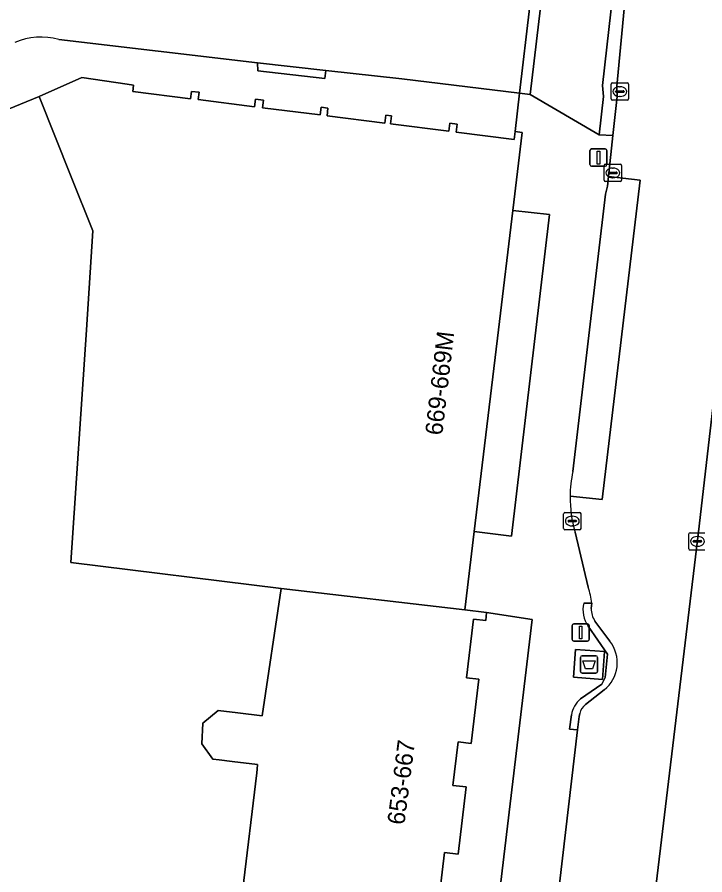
# Model space of a CAD drawing. Extents: x 160856 to 161310, y 384024 to 384878.
# Drawn here: x 161232.11 to 161271.83, y 384718.5 to 384768.07 of the extents above; entities that cross this region are included whole.
import ezdxf

# ---------------------------------------------------------------- set-up
doc = ezdxf.new("R2010")
doc.units = 0
for name, color, linetype in [('IMGEO_Afval_apart_plaats', 7, 'Continuous'), ('IMGEO_Brandkraan', 7, 'Continuous'), ('IMGEO_Erf', 7, 'Continuous'), ('IMGEO_Kolk', 7, 'Continuous'), ('IMGEO_Lichtmast', 7, 'Continuous'), ('IMGEO_Pand', 7, 'Continuous'), ('IMGEO_Pand_nummerreeks', 7, 'Continuous'), ('IMGEO_Parkeervlak_open', 7, 'Continuous'), ('IMGEO_Rijbaan_lokaal_open', 7, 'Continuous'), ('IMGEO_Voetpad_gesloten', 7, 'Continuous'), ('IMGEO_Voetpad_open', 7, 'Continuous')]:
    doc.layers.add(name, color=color, linetype=linetype)

msp = doc.modelspace()

# ---------------------------------------------------------------- linework, layer by layer
at = {"layer": 'IMGEO_Afval_apart_plaats'}
for p, q in [((161264.646, 384730.26), (161264.646, 384731.06)), ((161264.646, 384731.06), (161264.646, 384730.26)), ((161264.746, 384731.16), (161265.536, 384731.16)), ((161265.536, 384731.16), (161264.746, 384731.16)), ((161265.636, 384731.06), (161265.636, 384730.26)), ((161265.636, 384730.26), (161265.636, 384731.06)), ((161265.536, 384730.16), (161264.746, 384730.16)), ((161264.746, 384730.16), (161265.536, 384730.16))]:
    msp.add_line(p, q, dxfattribs=at)
msp.add_lwpolyline([(161264.789, 384730.874), (161265.493, 384730.874), (161265.344, 384730.404), (161264.938, 384730.404), (161264.789, 384730.874)], dxfattribs=at)
for centre, start, end in [((161264.746, 384731.06), 90, 180), ((161264.746, 384731.06), 90, 180), ((161265.536, 384731.06), 0, 90), ((161265.536, 384731.06), 360, 90), ((161264.746, 384730.26), 180, 270), ((161264.746, 384730.26), 180, 270), ((161265.536, 384730.26), 270, 0), ((161265.536, 384730.26), 270, 0)]:
    msp.add_arc(centre, 0.1, start, end, dxfattribs=at)
at = {"layer": 'IMGEO_Brandkraan'}
for p, q in [((161266.496, 384764.265), (161267.348, 384764.265)), ((161266.421, 384763.339), (161266.421, 384764.191)), ((161266.68, 384763.759), (161266.68, 384763.771)), ((161266.723, 384763.808), (161267.121, 384763.808)), ((161266.909, 384764.045), (161266.934, 384764.045)), ((161267.164, 384763.771), (161267.164, 384763.759)), ((161267.422, 384764.191), (161267.422, 384763.339)), ((161267.348, 384763.265), (161266.496, 384763.265)), ((161267.118, 384763.722), (161266.72, 384763.722)), ((161266.932, 384763.485), (161266.907, 384763.485))]:
    msp.add_line(p, q, dxfattribs=at)
for points in [[(161266.496, 384764.265), (161267.348, 384764.265)], [(161266.421, 384763.339), (161266.421, 384764.191)], [(161267.422, 384764.191), (161267.422, 384763.339)], [(161267.348, 384763.265), (161266.496, 384763.265)]]:
    msp.add_lwpolyline(points, dxfattribs=at)
for centre, radius, start, end in [((161266.498, 384764.189), 0.0765, 91.552, 178.448), ((161266.498, 384764.189), 0.0765, 91.552, 178.448), ((161267.346, 384764.189), 0.0765, 1.552, 88.448), ((161267.346, 384764.189), 0.0765, 1.552, 88.448), ((161266.72, 384763.768), 0.0403, 85.8775, 175.7526), ((161266.717, 384763.758), 0.0366, 178.938, 274.7102), ((161267.121, 384763.765), 0.043, 264.8664, 352.4533), ((161267.125, 384763.77), 0.0386, 1.7309, 96.639), ((161266.498, 384763.341), 0.0765, 181.552, 268.448), ((161266.498, 384763.341), 0.0765, 181.552, 268.448), ((161267.346, 384763.341), 0.0765, 271.552, 358.448), ((161267.346, 384763.341), 0.0765, 271.552, 358.448)]:
    msp.add_arc(centre, radius, start, end, dxfattribs=at)
for centre, major_axis, ratio, start_param, end_param in [((161266.908, 384763.765), (-0.387, 0.002), 0.722429, 4.712389, 7.853982), ((161266.933, 384763.765), (-0.39, 0.002), 0.717154, 1.570796, 4.712389)]:
    msp.add_ellipse(centre, major_axis=major_axis, ratio=ratio, start_param=start_param, end_param=end_param, dxfattribs=at)
at = {"layer": 'IMGEO_Erf'}
for points in [[(161245.129, 384717.542), (161245.945, 384724.4), (161245.971, 384724.619), (161246.002, 384724.878), (161244.524, 384725.054), (161243.779, 384725.143), (161243.418, 384725.186), (161242.778, 384726.07), (161242.83, 384727.267), (161243.727, 384727.991), (161244.857, 384727.857), (161246.272, 384727.689), (161247.367, 384735.059), (161235.216, 384736.556), (161236.108, 384750), (161236.487, 384755.709), (161235.239, 384758.83), (161233.382, 384763.472), (161225.578, 384760.275)], [(161255.607, 384680.798), (161261.851, 384733.265), (161259.227, 384733.66), (161259.172, 384733.199), (161258.47, 384733.282), (161258.067, 384729.895), (161258.781, 384729.81), (161258.339, 384726.094), (161257.582, 384726.184), (161257.283, 384723.674), (161258.041, 384723.584), (161257.579, 384719.707), (161256.796, 384719.8), (161256.39, 384716.384)]]:
    msp.add_lwpolyline(points, dxfattribs=at)
at = {"layer": 'IMGEO_Kolk'}
for p, q in [((161266.015, 384758.639), (161266.015, 384759.491)), ((161266.09, 384759.565), (161266.942, 384759.565)), ((161266.503, 384759.345), (161266.528, 384759.345)), ((161267.016, 384759.491), (161267.016, 384758.639)), ((161266.274, 384759.059), (161266.274, 384759.071)), ((161266.712, 384759.022), (161266.314, 384759.022)), ((161266.317, 384759.108), (161266.715, 384759.108)), ((161266.758, 384759.071), (161266.758, 384759.059)), ((161266.942, 384758.565), (161266.09, 384758.565)), ((161266.526, 384758.785), (161266.501, 384758.785)), ((161263.677, 384738.521), (161263.677, 384739.373)), ((161263.752, 384739.447), (161264.604, 384739.447)), ((161263.979, 384738.99), (161264.377, 384738.99)), ((161264.165, 384739.227), (161264.19, 384739.227)), ((161264.678, 384739.373), (161264.678, 384738.521)), ((161263.936, 384738.941), (161263.936, 384738.953)), ((161264.374, 384738.904), (161263.976, 384738.904)), ((161264.188, 384738.667), (161264.163, 384738.667)), ((161264.42, 384738.953), (161264.42, 384738.941)), ((161264.604, 384738.447), (161263.752, 384738.447)), ((161270.904, 384737.348), (161270.904, 384738.2)), ((161270.979, 384738.274), (161271.831, 384738.274)), ((161271.392, 384738.054), (161271.417, 384738.054)), ((161271.163, 384737.768), (161271.163, 384737.78)), ((161271.601, 384737.731), (161271.203, 384737.731)), ((161271.206, 384737.817), (161271.604, 384737.817)), ((161271.415, 384737.494), (161271.39, 384737.494)), ((161271.647, 384737.78), (161271.647, 384737.768)), ((161271.831, 384737.274), (161270.979, 384737.274))]:
    msp.add_line(p, q, dxfattribs=at)
for points in [[(161266.015, 384758.639), (161266.015, 384759.491)], [(161266.09, 384759.565), (161266.942, 384759.565)], [(161267.016, 384759.491), (161267.016, 384758.639)], [(161266.942, 384758.565), (161266.09, 384758.565)], [(161263.677, 384738.521), (161263.677, 384739.373)], [(161263.752, 384739.447), (161264.604, 384739.447)], [(161264.678, 384739.373), (161264.678, 384738.521)], [(161264.604, 384738.447), (161263.752, 384738.447)], [(161270.904, 384737.348), (161270.904, 384738.2)], [(161270.979, 384738.274), (161271.831, 384738.274)], [(161271.831, 384737.274), (161270.979, 384737.274)]]:
    msp.add_lwpolyline(points, dxfattribs=at)
for centre, radius, start, end in [((161266.092, 384759.489), 0.0765, 91.552, 178.448), ((161266.092, 384759.489), 0.0765, 91.552, 178.448), ((161266.94, 384759.489), 0.0765, 1.552, 88.448), ((161266.94, 384759.489), 0.0765, 1.552, 88.448), ((161266.314, 384759.068), 0.0403, 85.8775, 175.7526), ((161266.311, 384759.058), 0.0366, 178.938, 274.7102), ((161266.715, 384759.065), 0.043, 264.8664, 352.4533), ((161266.719, 384759.07), 0.0386, 1.7309, 96.639), ((161266.092, 384758.641), 0.0765, 181.552, 268.448), ((161266.092, 384758.641), 0.0765, 181.552, 268.448), ((161266.94, 384758.641), 0.0765, 271.552, 358.448), ((161266.94, 384758.641), 0.0765, 271.552, 358.448), ((161263.754, 384739.371), 0.0765, 91.552, 178.448), ((161263.754, 384739.371), 0.0765, 91.552, 178.448), ((161263.976, 384738.95), 0.0403, 85.8775, 175.7526), ((161264.381, 384738.952), 0.0386, 1.7309, 96.639), ((161264.602, 384739.371), 0.0765, 1.552, 88.448), ((161264.602, 384739.371), 0.0765, 1.552, 88.448), ((161263.754, 384738.523), 0.0765, 181.552, 268.448), ((161263.754, 384738.523), 0.0765, 181.552, 268.448), ((161263.973, 384738.94), 0.0366, 178.938, 274.7102), ((161264.377, 384738.947), 0.043, 264.8664, 352.4533), ((161264.602, 384738.523), 0.0765, 271.552, 358.448), ((161264.602, 384738.523), 0.0765, 271.552, 358.448), ((161270.981, 384738.198), 0.0765, 91.552, 178.448), ((161270.981, 384738.198), 0.0765, 91.552, 178.448), ((161271.203, 384737.777), 0.0403, 85.8775, 175.7526), ((161271.2, 384737.767), 0.0366, 178.938, 274.7102), ((161271.604, 384737.774), 0.043, 264.8664, 352.4533), ((161271.608, 384737.779), 0.0386, 1.7309, 96.639), ((161270.981, 384737.35), 0.0765, 181.552, 268.448), ((161270.981, 384737.35), 0.0765, 181.552, 268.448)]:
    msp.add_arc(centre, radius, start, end, dxfattribs=at)
for centre, major_axis, ratio, start_param, end_param in [((161266.502, 384759.065), (-0.387, 0.002), 0.722429, 4.712389, 7.853982), ((161266.527, 384759.065), (-0.39, 0.002), 0.717154, 1.570796, 4.712389), ((161264.164, 384738.947), (-0.387, 0.002), 0.722429, 4.712389, 7.853982), ((161264.189, 384738.947), (-0.39, 0.002), 0.717154, 1.570796, 4.712389), ((161271.391, 384737.774), (-0.387, 0.002), 0.722429, 4.712389, 7.853982), ((161271.416, 384737.774), (-0.39, 0.002), 0.717154, 1.570796, 4.712389)]:
    msp.add_ellipse(centre, major_axis=major_axis, ratio=ratio, start_param=start_param, end_param=end_param, dxfattribs=at)
at = {"layer": 'IMGEO_Lichtmast'}
for p, q in [((161265.189, 384759.554), (161265.189, 384760.354)), ((161265.189, 384760.354), (161265.189, 384759.554)), ((161265.289, 384760.454), (161266.079, 384760.454)), ((161266.079, 384760.454), (161265.289, 384760.454)), ((161266.179, 384760.354), (161266.179, 384759.554)), ((161266.179, 384759.554), (161266.179, 384760.354)), ((161266.079, 384759.454), (161265.289, 384759.454)), ((161265.289, 384759.454), (161266.079, 384759.454)), ((161264.164, 384732.107), (161264.164, 384732.907)), ((161264.164, 384732.907), (161264.164, 384732.107)), ((161264.264, 384733.007), (161265.054, 384733.007)), ((161265.054, 384733.007), (161264.264, 384733.007)), ((161265.154, 384732.907), (161265.154, 384732.107)), ((161265.154, 384732.107), (161265.154, 384732.907)), ((161265.054, 384732.007), (161264.264, 384732.007)), ((161264.264, 384732.007), (161265.054, 384732.007))]:
    msp.add_line(p, q, dxfattribs=at)
for points in [[(161265.609, 384760.329), (161265.759, 384760.329), (161265.759, 384759.579), (161265.609, 384759.579), (161265.609, 384760.329)], [(161264.584, 384732.882), (161264.734, 384732.882), (161264.734, 384732.132), (161264.584, 384732.132), (161264.584, 384732.882)]]:
    msp.add_lwpolyline(points, dxfattribs=at)
for centre, start, end in [((161265.289, 384760.354), 90, 180), ((161265.289, 384760.354), 90, 180), ((161266.079, 384760.354), 0, 90), ((161266.079, 384760.354), 360, 90), ((161265.289, 384759.554), 180, 270), ((161265.289, 384759.554), 180, 270), ((161266.079, 384759.554), 270, 0), ((161266.079, 384759.554), 270, 0), ((161264.264, 384732.907), 90, 180), ((161264.264, 384732.907), 90, 180), ((161265.054, 384732.907), 0, 90), ((161265.054, 384732.907), 360, 90), ((161264.264, 384732.107), 180, 270), ((161264.264, 384732.107), 180, 270), ((161265.054, 384732.107), 270, 0), ((161265.054, 384732.107), 270, 0)]:
    msp.add_arc(centre, 0.1, start, end, dxfattribs=at)
at = {"layer": 'IMGEO_Pand'}
msp.add_lwpolyline([(161247.367, 384735.059), (161257.971, 384733.809), (161258.513, 384738.338), (161259.909, 384750), (161260.735, 384756.9), (161261.274, 384761.403), (161260.868, 384761.455), (161260.812, 384761.006), (161257.461, 384761.427), (161257.519, 384761.891), (161257.107, 384761.941), (161257.049, 384761.479), (161253.674, 384761.903), (161253.733, 384762.356), (161253.401, 384762.397), (161253.344, 384761.944), (161250.008, 384762.363), (161250.062, 384762.807), (161249.663, 384762.857), (161249.606, 384762.414), (161246.279, 384762.832), (161246.333, 384763.266), (161245.873, 384763.323), (161245.819, 384762.89), (161242.562, 384763.299), (161242.614, 384763.723), (161242.18, 384763.777), (161242.127, 384763.353), (161238.783, 384763.774), (161238.828, 384764.137), (161238.469, 384764.191), (161235.853, 384764.582), (161233.382, 384763.472), (161235.239, 384758.83), (161236.487, 384755.709), (161236.108, 384750), (161235.216, 384736.556)], close=True, dxfattribs=at)
msp.add_lwpolyline([(161256.39, 384716.384), (161256.796, 384719.8), (161257.579, 384719.707), (161258.041, 384723.584), (161257.283, 384723.674), (161257.582, 384726.184), (161258.339, 384726.094), (161258.781, 384729.81), (161258.067, 384729.895), (161258.47, 384733.282), (161259.172, 384733.199), (161259.227, 384733.66), (161257.971, 384733.809), (161247.367, 384735.059), (161246.272, 384727.689), (161244.857, 384727.857), (161243.727, 384727.991), (161242.83, 384727.267), (161242.778, 384726.07), (161243.418, 384725.186), (161243.779, 384725.143), (161244.524, 384725.054), (161246.002, 384724.878), (161245.971, 384724.619), (161245.945, 384724.4), (161245.129, 384717.542)], dxfattribs=at)
at = {"layer": 'IMGEO_Parkeervlak_open'}
for points in [[(161264.048, 384740.377), (161265.896, 384740.196), (161268.104, 384758.656), (161266.262, 384758.849)], [(161266.262, 384758.849), (161266.203, 384758.291), (161266.089, 384757.846), (161265.168, 384750), (161264.207, 384741.816)], [(161273.911, 384758.93), (161273.126, 384752.746), (161272.811, 384750), (161271.471, 384738.327), (161268.897, 384717.008), (161266.008, 384692.139), (161265.09, 384684.501)]]:
    msp.add_lwpolyline(points, dxfattribs=at)
msp.add_arc((161271.191, 384740.316), 7.143, 167.8785, 179.5111, dxfattribs=at)
at = {"layer": 'IMGEO_Rijbaan_lokaal_open'}
for points in [[(161267.261, 384769.469), (161267.202, 384768.95), (161266.739, 384764.084), (161266.775, 384763.472), (161266.51, 384761.219), (161266.262, 384758.849), (161268.104, 384758.656), (161265.896, 384740.196), (161264.048, 384740.377)], [(161234.518, 384766.779), (161245.988, 384765.423), (161249.932, 384764.988), (161254.334, 384764.503), (161261.127, 384763.681), (161261.727, 384768.716)], [(161271.471, 384738.327), (161272.811, 384750), (161273.126, 384752.746), (161273.911, 384758.93), (161273.982, 384759.703), (161274.089, 384760.613)], [(161264.255, 384677.219), (161264.42, 384678.752), (161264.868, 384682.798), (161265.09, 384684.501), (161266.008, 384692.139), (161268.897, 384717.008), (161271.471, 384738.327)], [(161264.333, 384738.307), (161265.098, 384735.118)], [(161265.298, 384734.2), (161265.268, 384733.9)], [(161265.484, 384733.167), (161266.339, 384732.006)], [(161266.011, 384729.192), (161264.933, 384728.342)], [(161264.607, 384727.827), (161264.579, 384727.649), (161264.475, 384726.878), (161259.9, 384687.673), (161259.811, 384687.004)]]:
    msp.add_lwpolyline(points, dxfattribs=at)
for centre, radius, start, end in [((161233.489, 384763.03), 3.888, 74.6524, 112.9847), ((161271.176, 384740.304), 7.128, 179.4112, 196.2674), ((161259.921, 384733.509), 5.421, 7.3193, 17.2621), ((161266.527, 384733.873), 1.26, 178.7635, 214.0748), ((161264.782, 384730.761), 1.993, 308.0632, 38.64), ((161265.553, 384727.589), 0.976, 129.4648, 165.8668)]:
    msp.add_arc(centre, radius, start, end, dxfattribs=at)
at = {"layer": 'IMGEO_Voetpad_gesloten'}
msp.add_lwpolyline([(161266.041, 384731.402), (161264.37, 384731.534), (161264.242, 384729.917), (161265.913, 384729.785)], close=True, dxfattribs=at)
at = {"layer": 'IMGEO_Voetpad_open'}
for points in [[(161262.094, 384768.666), (161262.342, 384768.632), (161261.75, 384763.606), (161265.73, 384761.259), (161265.979, 384763.479), (161265.924, 384764.122), (161266.541, 384769.582), (161267.261, 384769.469)], [(161225.578, 384760.275), (161233.382, 384763.472), (161235.853, 384764.582), (161238.469, 384764.191), (161238.828, 384764.137), (161238.783, 384763.774), (161242.127, 384763.353), (161242.18, 384763.777), (161242.614, 384763.723), (161242.562, 384763.299), (161245.819, 384762.89), (161245.873, 384763.323), (161246.333, 384763.266), (161246.279, 384762.832), (161249.606, 384762.414), (161249.663, 384762.857), (161250.062, 384762.807), (161250.008, 384762.363), (161253.344, 384761.944), (161253.401, 384762.397), (161253.733, 384762.356), (161253.674, 384761.903), (161257.049, 384761.479), (161257.107, 384761.941), (161257.519, 384761.891), (161257.461, 384761.427), (161260.812, 384761.006), (161260.868, 384761.455), (161261.127, 384763.681), (161254.334, 384764.503), (161249.932, 384764.988), (161249.873, 384764.523), (161246.005, 384764.972), (161245.988, 384765.423), (161234.518, 384766.779)], [(161264.207, 384741.816), (161265.168, 384750), (161266.089, 384757.846), (161266.203, 384758.291), (161266.262, 384758.849), (161266.51, 384761.219), (161265.73, 384761.259), (161261.75, 384763.606), (161261.127, 384763.681), (161260.868, 384761.455), (161261.274, 384761.403), (161260.735, 384756.9), (161262.863, 384756.658), (161260.668, 384738.07), (161258.513, 384738.338), (161257.971, 384733.809), (161259.227, 384733.66), (161261.851, 384733.265), (161255.607, 384680.798), (161254.432, 384675.336)], [(161265.098, 384735.118), (161264.333, 384738.307)], [(161265.268, 384733.9), (161265.298, 384734.2), (161264.844, 384734.202)], [(161264.844, 384734.202), (161265.298, 384734.2)], [(161266.339, 384732.006), (161265.484, 384733.167)], [(161265.098, 384732.877), (161266.212, 384731.252), (161266.065, 384729.911), (161265.888, 384729.522), (161264.65, 384728.668)], [(161264.65, 384728.668), (161265.888, 384729.522), (161266.065, 384729.911), (161266.212, 384731.252), (161265.098, 384732.877)], [(161264.933, 384728.342), (161266.011, 384729.192)], [(161264.128, 384727.74), (161264.006, 384726.915), (161264.475, 384726.878), (161264.579, 384727.649), (161264.607, 384727.827)], [(161264.475, 384726.878), (161264.006, 384726.915), (161264.128, 384727.74)], [(161259.811, 384687.004), (161259.9, 384687.673), (161264.475, 384726.878)]]:
    msp.add_lwpolyline(points, dxfattribs=at)
for points in [[(161267.202, 384768.95), (161267.261, 384769.469), (161266.541, 384769.582), (161265.924, 384764.122), (161265.979, 384763.479), (161265.73, 384761.259), (161266.51, 384761.219), (161266.775, 384763.472), (161266.739, 384764.084)], [(161262.094, 384768.666), (161261.727, 384768.716), (161261.127, 384763.681), (161261.75, 384763.606), (161262.342, 384768.632)], [(161245.988, 384765.423), (161246.005, 384764.972), (161249.873, 384764.523), (161249.932, 384764.988)], [(161258.513, 384738.338), (161260.668, 384738.07), (161262.863, 384756.658), (161260.735, 384756.9), (161259.909, 384750)], [(161264.242, 384729.917), (161264.37, 384731.534), (161266.041, 384731.402), (161265.913, 384729.785)]]:
    msp.add_lwpolyline(points, close=True, dxfattribs=at)
for centre, radius, start, end in [((161233.489, 384763.03), 3.888, 74.6524, 112.9847), ((161271.191, 384740.316), 7.143, 167.8785, 179.5111), ((161271.176, 384740.304), 7.128, 179.4112, 196.2674), ((161259.921, 384733.509), 5.421, 7.3193, 17.2621), ((161266.338, 384733.802), 1.547, 164.9969, 216.7068), ((161266.338, 384733.802), 1.547, 164.9969, 216.7068), ((161266.527, 384733.873), 1.26, 178.7635, 214.0748), ((161264.782, 384730.761), 1.993, 308.0632, 38.64), ((161265.582, 384727.533), 1.469, 129.3966, 171.8879), ((161265.582, 384727.533), 1.469, 129.3966, 171.8879), ((161265.553, 384727.589), 0.976, 129.4648, 165.8668)]:
    msp.add_arc(centre, radius, start, end, dxfattribs=at)

# ---------------------------------------------------------------- texts
at = {"layer": 'IMGEO_Pand_nummerreeks'}
for s, rotation, p in [('669-669M', 83.3051, (161256.66, 384743.869)), ('653-667', 82.6893, (161254.473, 384721.357))]:
    msp.add_text(s, height=1, rotation=rotation, dxfattribs=at).set_placement(p)

doc.saveas('drawing.dxf')
